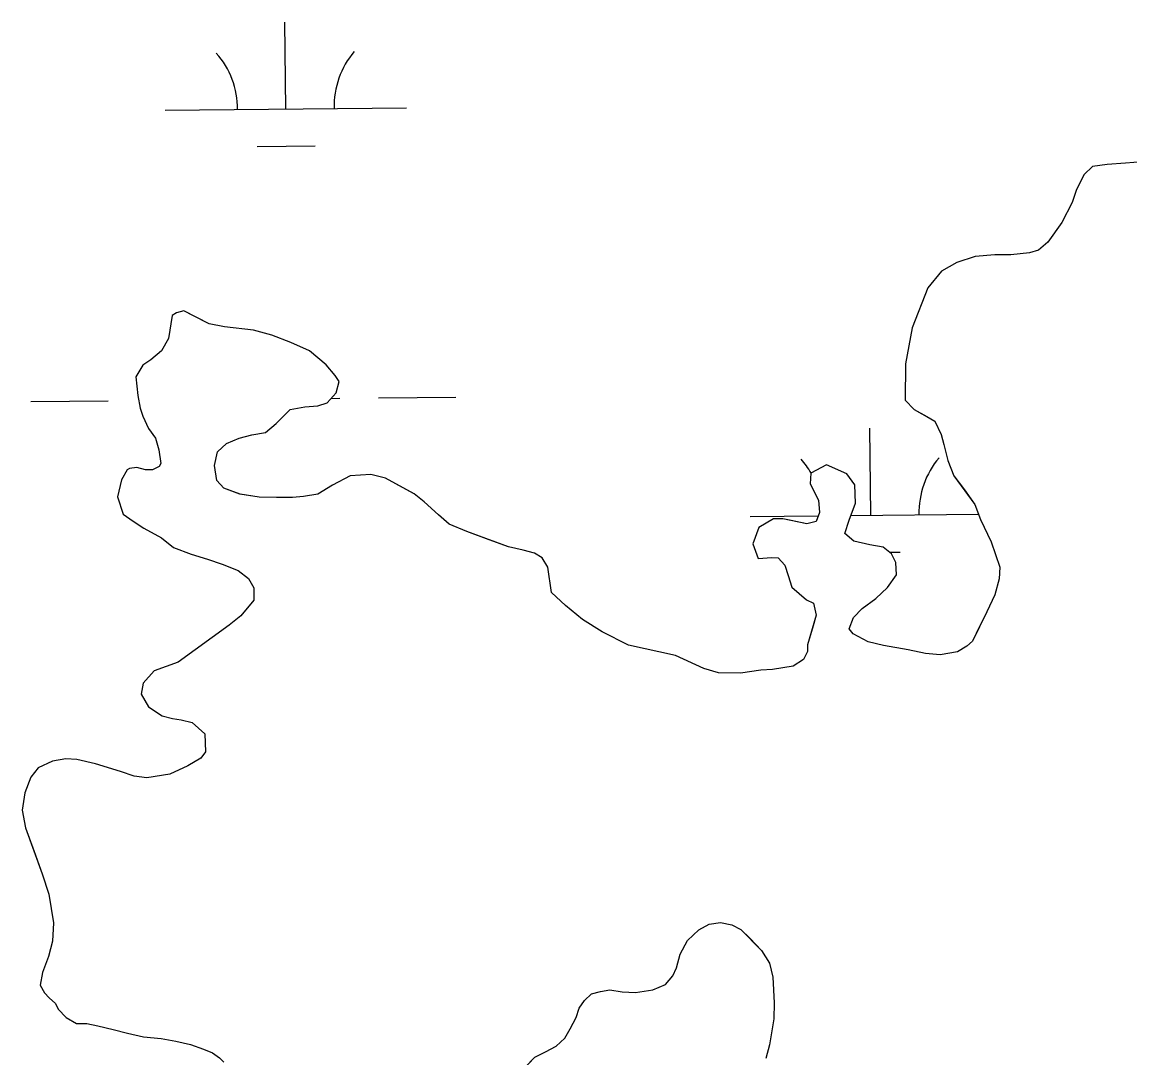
# Model space of a CAD drawing. Extents: x 3734862 to 3772949, y 391520 to 417239.
# Drawn here: x 3751363.7 to 3751822.5, y 414392.4 to 414821.5 of the extents above; entities that cross this region are included whole.
import ezdxf

# ---------------------------------------------------------------- set-up
doc = ezdxf.new("R2010")
doc.units = 0
doc.layers.add('V-TOPO-SHOR', color=7, linetype='Continuous')
doc.layers.add('V-WETL-SWMP', color=7, linetype='Continuous')

msp = doc.modelspace()

# ---------------------------------------------------------------- linework, layer by layer
at = {"layer": 'V-TOPO-SHOR'}
for points in [[(3751827.65, 414763.67), (3751820.65, 414763.05), (3751813.06, 414762.61), (3751807.03, 414761.79), (3751803.55, 414758.46), (3751800.48, 414752.21), (3751798.57, 414746.75), (3751794.34, 414738.55), (3751788.55, 414730.34), (3751784.68, 414727.01), (3751780.99, 414726.01), (3751773.21, 414725.18), (3751766.6, 414725.14), (3751758.43, 414724.5), (3751750.85, 414721.93), (3751744.45, 414718.38), (3751738.86, 414711.53)], [(3751738.86, 414711.53), (3751732.35, 414694.95), (3751729.52, 414679.95), (3751729.43, 414664.96), (3751733.15, 414661.09), (3751738.42, 414658.21), (3751741.74, 414656.29), (3751744.31, 414650.66), (3751745.5, 414646.58), (3751747.1, 414639.97), (3751749.67, 414633.57), (3751753.99, 414627.76), (3751758.31, 414621.75), (3751760.69, 414615.54), (3751765.03, 414606.23), (3751768.6, 414595.74), (3751768.43, 414590.88), (3751766.53, 414584.25), (3751763.27, 414577.22), (3751760.39, 414571.36), (3751757.31, 414565.12), (3751754.99, 414562.96), (3751751.11, 414560.6), (3751743.92, 414559.39), (3751737.89, 414559.93), (3751730.68, 414561.44), (3751720.54, 414563.32), (3751714.11, 414564.84), (3751707.87, 414568.11), (3751706.29, 414570.24), (3751708.01, 414574.92), (3751711.69, 414578.64), (3751717.31, 414582.76), (3751722.14, 414587.27), (3751725.81, 414592.55), (3751725.58, 414597.6), (3751723.8, 414601.29), (3751720.28, 414603.99), (3751714.83, 414604.93), (3751708.2, 414606.44), (3751704.48, 414609.73), (3751706.2, 414615.19), (3751708.88, 414622.21), (3751708.64, 414629.8), (3751705.3, 414634.45), (3751696.91, 414638.09), (3751690.31, 414634.74), (3751690.14, 414630.27), (3751693.5, 414623.48), (3751693.92, 414618.42), (3751692.58, 414614.71), (3751688.69, 414613.72), (3751682.27, 414615.04), (3751678.76, 414615.79), (3751674.86, 414615.77), (3751668.85, 414612.22), (3751666.37, 414605.4), (3751668.55, 414599.38), (3751674.19, 414599.8), (3751676.91, 414599.63), (3751679.66, 414596.53), (3751681.05, 414592.26), (3751682.44, 414587.4), (3751688.51, 414582.19), (3751691.44, 414580.84), (3751692.64, 414575.79), (3751691.11, 414570.53), (3751689.02, 414563.51), (3751689.04, 414560.78), (3751687.31, 414557.46), (3751683.04, 414554.71), (3751674.49, 414553.3), (3751669.62, 414553.07), (3751661.26, 414551.85), (3751652.12, 414551.98), (3751646.07, 414553.7), (3751634.36, 414559.07), (3751614.87, 414563.42), (3751603.94, 414568.99), (3751595.73, 414574), (3751588.69, 414579.79), (3751583.01, 414585.21), (3751581.39, 414595.7), (3751579.03, 414599.58), (3751575.9, 414601.51), (3751571.22, 414602.84), (3751565.18, 414604.16), (3751557.19, 414607.03), (3751547.82, 414610.47), (3751540.6, 414613.54), (3751536.1, 414617.4), (3751530.23, 414622.81), (3751526.12, 414626.1), (3751521.24, 414628.79), (3751514.21, 414632.63), (3751508.17, 414634.15), (3751499.61, 414633.51), (3751492.24, 414629.77), (3751486.23, 414626.03), (3751480.2, 414625.02), (3751475.73, 414624.6)], [(3751475.73, 414624.6), (3751469.11, 414624.56), (3751461.91, 414624.71), (3751453.93, 414626.02), (3751447.29, 414628.51), (3751444.35, 414631.6), (3751443.34, 414637.82), (3751444.67, 414643.47), (3751448.34, 414647), (3751453.58, 414649.18), (3751458.83, 414650.57), (3751464.46, 414651.58), (3751468.91, 414655.31), (3751474.72, 414660.99), (3751480.74, 414662.19), (3751486.19, 414662.62), (3751490.07, 414663.81), (3751493.74, 414667.92), (3751495.07, 414672.6), (3751493.31, 414675.12), (3751489.58, 414679.57), (3751482.73, 414685.36), (3751474.93, 414688.82), (3751467.12, 414691.88), (3751459.52, 414693.97), (3751447.45, 414695.26), (3751441.21, 414696.58), (3751434.38, 414700.04), (3751430.67, 414701.96), (3751427.56, 414701.16), (3751425.81, 414699.98), (3751425.25, 414696.48), (3751424.32, 414690.44), (3751421.43, 414685.36), (3751416.98, 414681.63), (3751413.69, 414679.47), (3751410.8, 414674.59), (3751411.63, 414666.81), (3751412.63, 414661.56), (3751413.63, 414658.26), (3751416, 414653.22), (3751418.94, 414649.15), (3751420.34, 414644.29), (3751421.15, 414638.65), (3751420.38, 414637.48), (3751417.66, 414636.1), (3751414.75, 414636.08), (3751411.23, 414637.03), (3751408.12, 414636.62), (3751407.16, 414636.03), (3751404.85, 414631.93), (3751403.14, 414624.91), (3751405.52, 414617.73), (3751409.63, 414614.84), (3751414.12, 414611.95), (3751421.35, 414607.91), (3751426.43, 414603.85), (3751433.65, 414601.18), (3751440.48, 414599.08), (3751446.52, 414596.98), (3751453.16, 414594.29), (3751457.46, 414591.01), (3751459.62, 414587.14), (3751459.66, 414582.08), (3751454.25, 414575.62), (3751449.41, 414571.7), (3751428.29, 414556.38), (3751418.39, 414552.81), (3751413.75, 414547.73), (3751413.01, 414543.05), (3751415.96, 414537.81), (3751421.63, 414534.15), (3751425.92, 414533.01), (3751429.62, 414532.45), (3751434.1, 414531.31), (3751439.38, 414526.68), (3751439.63, 414519.29), (3751437.7, 414516.55), (3751432.27, 414513.4), (3751424.9, 414510.04), (3751415.37, 414508.43), (3751410.11, 414509.17), (3751404.46, 414511.08), (3751394.12, 414514.32), (3751386.33, 414516.02), (3751381.85, 414516.39), (3751376.21, 414515.37), (3751370.39, 414512.61), (3751367.3, 414508.7), (3751364.81, 414502.26), (3751363.69, 414495.05), (3751365.1, 414487.67), (3751368.67, 414477.96), (3751372.04, 414468.64), (3751374.81, 414460.29), (3751376.64, 414448.43), (3751376.3, 414440.84), (3751374.59, 414434.41), (3751372.1, 414427.78), (3751371.17, 414422.52), (3751372.94, 414419.41)], [(3751571.96, 414388.42), (3751576.01, 414392.73), (3751580.48, 414394.9), (3751584.94, 414397.27), (3751588.42, 414400.6), (3751590.73, 414404.5), (3751593.23, 414409.19), (3751594.38, 414413.09), (3751596.69, 414416.22), (3751599.59, 414418.97), (3751603.28, 414419.96), (3751607.17, 414420.57), (3751612.24, 414419.83), (3751617.69, 414419.47), (3751624.89, 414420.69), (3751630.13, 414422.86), (3751633.22, 414426.38), (3751634.75, 414429.7), (3751636.27, 414435.36), (3751639.35, 414441.02), (3751644, 414445.53), (3751648.26, 414447.89), (3751652.93, 414448.51), (3751657.61, 414447.56), (3751661.32, 414445.64), (3751665.04, 414441.96), (3751669.94, 414436.94), (3751673.28, 414431.7), (3751674.68, 414425.87), (3751675.14, 414415.17), (3751674.99, 414408.55), (3751673.31, 414397.83), (3751671.79, 414392.18)], [(3751372.94, 414419.41), (3751374.9, 414417.29), (3751377.44, 414414.97), (3751378.62, 414412.64), (3751381.95, 414409.16), (3751386.25, 414406.66), (3751390.53, 414406.68), (3751395.01, 414405.74), (3751401.45, 414404.22), (3751407.3, 414402.7), (3751413.92, 414401.19), (3751421.32, 414400.46), (3751427.36, 414399.33), (3751433.4, 414398.01), (3751438.86, 414396.1), (3751442.57, 414394.56), (3751445.5, 414392.44), (3751447.27, 414390.7)]]:
    msp.add_lwpolyline(points, dxfattribs=at)
at = {"layer": 'V-WETL-SWMP'}
for p, q in [((3751472.91, 414785.54), (3751472.53, 414821.54)), ((3751422.91, 414785.01), (3751522.91, 414786.07)), ((3751461.08, 414769.98), (3751485.07, 414770.23)), ((3751827.65, 414763.67), (3751820.65, 414763.05)), ((3751807.03, 414761.79), (3751803.55, 414758.46)), ((3751813.06, 414762.61), (3751807.03, 414761.79)), ((3751820.65, 414763.05), (3751813.06, 414762.61)), ((3751803.55, 414758.46), (3751800.48, 414752.21)), ((3751800.48, 414752.21), (3751798.57, 414746.75)), ((3751798.57, 414746.75), (3751794.34, 414738.55)), ((3751794.34, 414738.55), (3751788.55, 414730.34)), ((3751784.68, 414727.01), (3751780.99, 414726.01)), ((3751788.55, 414730.34), (3751784.68, 414727.01)), ((3751750.85, 414721.92), (3751744.46, 414718.38)), ((3751758.43, 414724.5), (3751750.85, 414721.92)), ((3751766.6, 414725.14), (3751758.43, 414724.5)), ((3751773.21, 414725.18), (3751766.6, 414725.14)), ((3751780.99, 414726.01), (3751773.21, 414725.18)), ((3751744.46, 414718.38), (3751738.86, 414711.53)), ((3751738.86, 414711.53), (3751732.35, 414694.95)), ((3751425.81, 414699.98), (3751424.32, 414690.44)), ((3751427.56, 414701.16), (3751425.81, 414699.98)), ((3751430.67, 414701.96), (3751427.56, 414701.16)), ((3751441.21, 414696.58), (3751430.67, 414701.96)), ((3751447.45, 414695.26), (3751441.21, 414696.58)), ((3751459.52, 414693.97), (3751447.45, 414695.26)), ((3751732.35, 414694.95), (3751729.52, 414679.95)), ((3751424.32, 414690.44), (3751421.43, 414685.36)), ((3751467.12, 414691.88), (3751459.52, 414693.97)), ((3751474.93, 414688.82), (3751467.12, 414691.88)), ((3751421.43, 414685.36), (3751416.98, 414681.63)), ((3751482.73, 414685.36), (3751474.93, 414688.82)), ((3751489.58, 414679.57), (3751482.73, 414685.36)), ((3751416.98, 414681.63), (3751413.69, 414679.47)), ((3751413.69, 414679.47), (3751410.8, 414674.59)), ((3751493.31, 414675.12), (3751489.58, 414679.57)), ((3751729.52, 414679.95), (3751729.43, 414664.96)), ((3751410.8, 414674.59), (3751411.63, 414666.81)), ((3751495.07, 414672.6), (3751493.31, 414675.12)), ((3751493.74, 414667.92), (3751495.07, 414672.6)), ((3751490.07, 414663.81), (3751493.74, 414667.92)), ((3751367.34, 414664.35), (3751399.34, 414664.68)), ((3751411.63, 414666.81), (3751412.63, 414661.56)), ((3751480.74, 414662.19), (3751486.19, 414662.62)), ((3751486.19, 414662.62), (3751490.07, 414663.81)), ((3751491.72, 414665.66), (3751495.34, 414665.7)), ((3751511.33, 414665.87), (3751543.33, 414666.2)), ((3751729.43, 414664.96), (3751733.15, 414661.09)), ((3751412.63, 414661.56), (3751413.63, 414658.26)), ((3751413.63, 414658.26), (3751416, 414653.21)), ((3751468.91, 414655.31), (3751474.72, 414660.99)), ((3751474.72, 414660.99), (3751480.74, 414662.19)), ((3751733.15, 414661.09), (3751741.74, 414656.28)), ((3751416, 414653.21), (3751418.94, 414649.15)), ((3751464.46, 414651.58), (3751468.91, 414655.31)), ((3751715.17, 414617.27), (3751714.79, 414653.27)), ((3751741.74, 414656.28), (3751744.31, 414650.66)), ((3751418.94, 414649.15), (3751420.34, 414644.29)), ((3751448.34, 414647), (3751453.58, 414649.18)), ((3751453.58, 414649.18), (3751458.83, 414650.57)), ((3751458.83, 414650.57), (3751464.46, 414651.58)), ((3751744.31, 414650.66), (3751745.5, 414646.58)), ((3751420.34, 414644.29), (3751421.15, 414638.65)), ((3751444.67, 414643.47), (3751448.34, 414647)), ((3751745.5, 414646.58), (3751747.1, 414639.97)), ((3751443.34, 414637.82), (3751444.67, 414643.47)), ((3751747.1, 414639.97), (3751749.67, 414633.57)), ((3751407.16, 414636.03), (3751404.85, 414631.93)), ((3751408.12, 414636.62), (3751407.16, 414636.03)), ((3751411.24, 414637.03), (3751408.12, 414636.62)), ((3751414.74, 414636.08), (3751411.24, 414637.03)), ((3751417.66, 414636.1), (3751414.74, 414636.08)), ((3751420.38, 414637.48), (3751417.66, 414636.1)), ((3751421.15, 414638.65), (3751420.38, 414637.48)), ((3751444.35, 414631.6), (3751443.34, 414637.82)), ((3751696.91, 414638.09), (3751690.31, 414634.74)), ((3751705.3, 414634.45), (3751696.91, 414638.09)), ((3751404.85, 414631.93), (3751403.14, 414624.91)), ((3751447.29, 414628.51), (3751444.35, 414631.6)), ((3751499.61, 414633.51), (3751492.24, 414629.77)), ((3751508.17, 414634.15), (3751499.61, 414633.51)), ((3751514.21, 414632.63), (3751508.17, 414634.15)), ((3751526.12, 414626.1), (3751514.21, 414632.63)), ((3751690.31, 414634.74), (3751690.14, 414630.26)), ((3751690.14, 414630.26), (3751693.5, 414623.48)), ((3751708.64, 414629.8), (3751705.3, 414634.45)), ((3751749.67, 414633.57), (3751758.31, 414621.75)), ((3751453.92, 414626.02), (3751447.29, 414628.51)), ((3751461.91, 414624.71), (3751453.92, 414626.02)), ((3751486.23, 414626.03), (3751480.2, 414625.02)), ((3751492.24, 414629.77), (3751486.23, 414626.03)), ((3751530.23, 414622.81), (3751526.12, 414626.1)), ((3751708.88, 414622.21), (3751708.64, 414629.8)), ((3751403.14, 414624.91), (3751405.52, 414617.73)), ((3751469.11, 414624.56), (3751461.91, 414624.71)), ((3751475.73, 414624.6), (3751469.11, 414624.56)), ((3751480.2, 414625.02), (3751475.73, 414624.6)), ((3751536.1, 414617.4), (3751530.23, 414622.81)), ((3751693.5, 414623.48), (3751693.92, 414618.42)), ((3751706.2, 414615.19), (3751708.88, 414622.21)), ((3751758.31, 414621.75), (3751760.69, 414615.54)), ((3751405.52, 414617.73), (3751409.63, 414614.84)), ((3751540.6, 414613.54), (3751536.1, 414617.4)), ((3751665.18, 414616.75), (3751693.42, 414617.04)), ((3751693.92, 414618.42), (3751692.58, 414614.71)), ((3751706.96, 414617.19), (3751759.84, 414617.75)), ((3751409.63, 414614.84), (3751414.12, 414611.95)), ((3751414.12, 414611.95), (3751421.35, 414607.91)), ((3751547.82, 414610.47), (3751540.6, 414613.54)), ((3751668.85, 414612.22), (3751666.37, 414605.4)), ((3751674.86, 414615.77), (3751668.85, 414612.22)), ((3751678.76, 414615.79), (3751674.86, 414615.77)), ((3751688.69, 414613.71), (3751678.76, 414615.79)), ((3751692.58, 414614.71), (3751688.69, 414613.71)), ((3751704.48, 414609.73), (3751706.2, 414615.19)), ((3751760.69, 414615.54), (3751765.03, 414606.23)), ((3751421.35, 414607.91), (3751426.43, 414603.85)), ((3751565.18, 414604.16), (3751547.82, 414610.47)), ((3751708.2, 414606.44), (3751704.48, 414609.73)), ((3751426.43, 414603.85), (3751433.65, 414601.17)), ((3751571.22, 414602.84), (3751565.18, 414604.16)), ((3751575.9, 414601.51), (3751571.22, 414602.84)), ((3751666.37, 414605.4), (3751668.55, 414599.38)), ((3751714.83, 414604.93), (3751708.2, 414606.44)), ((3751720.28, 414603.99), (3751714.83, 414604.93)), ((3751723.8, 414601.29), (3751720.28, 414603.99)), ((3751765.03, 414606.23), (3751768.6, 414595.74)), ((3751433.65, 414601.17), (3751440.48, 414599.08)), ((3751440.48, 414599.08), (3751446.52, 414596.98)), ((3751579.03, 414599.58), (3751575.9, 414601.51)), ((3751581.39, 414595.7), (3751579.03, 414599.58)), ((3751668.55, 414599.38), (3751674.19, 414599.8)), ((3751674.19, 414599.8), (3751676.91, 414599.63)), ((3751676.91, 414599.63), (3751679.66, 414596.53)), ((3751722.98, 414601.93), (3751727.34, 414601.97)), ((3751725.58, 414597.6), (3751723.8, 414601.29)), ((3751446.52, 414596.98), (3751453.16, 414594.29)), ((3751453.16, 414594.29), (3751457.46, 414591.01)), ((3751583.01, 414585.21), (3751581.39, 414595.7)), ((3751679.66, 414596.53), (3751681.05, 414592.26)), ((3751725.81, 414592.55), (3751725.58, 414597.6)), ((3751768.6, 414595.74), (3751768.43, 414590.88)), ((3751457.46, 414591.01), (3751459.62, 414587.14)), ((3751681.05, 414592.26), (3751682.44, 414587.4)), ((3751722.14, 414587.27), (3751725.81, 414592.55)), ((3751768.43, 414590.88), (3751766.53, 414584.25)), ((3751459.62, 414587.14), (3751459.66, 414582.08)), ((3751588.69, 414579.79), (3751583.01, 414585.21)), ((3751682.44, 414587.4), (3751688.51, 414582.19)), ((3751717.31, 414582.76), (3751722.14, 414587.27)), ((3751459.66, 414582.08), (3751454.25, 414575.62)), ((3751595.74, 414574), (3751588.69, 414579.79)), ((3751688.51, 414582.19), (3751691.44, 414580.84)), ((3751691.44, 414580.84), (3751692.64, 414575.79)), ((3751711.69, 414578.64), (3751717.31, 414582.76)), ((3751766.53, 414584.25), (3751763.27, 414577.22)), ((3751454.25, 414575.62), (3751449.41, 414571.7)), ((3751692.64, 414575.79), (3751689.02, 414563.51)), ((3751708.02, 414574.92), (3751711.69, 414578.64)), ((3751763.27, 414577.22), (3751757.31, 414565.12)), ((3751449.41, 414571.7), (3751428.3, 414556.38)), ((3751603.94, 414568.99), (3751595.74, 414574)), ((3751706.29, 414570.24), (3751708.02, 414574.92)), ((3751614.87, 414563.42), (3751603.94, 414568.99)), ((3751707.86, 414568.11), (3751706.29, 414570.24)), ((3751714.11, 414564.84), (3751707.86, 414568.11)), ((3751634.36, 414559.07), (3751614.87, 414563.42)), ((3751689.02, 414563.51), (3751689.04, 414560.78)), ((3751720.54, 414563.32), (3751714.11, 414564.84)), ((3751730.68, 414561.44), (3751720.54, 414563.32)), ((3751737.89, 414559.93), (3751730.68, 414561.44)), ((3751754.99, 414562.96), (3751751.11, 414560.6)), ((3751757.31, 414565.12), (3751754.99, 414562.96)), ((3751646.07, 414553.7), (3751634.36, 414559.07)), ((3751687.31, 414557.46), (3751683.04, 414554.71)), ((3751689.04, 414560.78), (3751687.31, 414557.46)), ((3751743.92, 414559.39), (3751737.89, 414559.93)), ((3751751.11, 414560.6), (3751743.92, 414559.39)), ((3751418.39, 414552.81), (3751413.76, 414547.73)), ((3751428.3, 414556.38), (3751418.39, 414552.81)), ((3751652.12, 414551.98), (3751646.07, 414553.7)), ((3751669.62, 414553.07), (3751661.26, 414551.85)), ((3751674.49, 414553.3), (3751669.62, 414553.07)), ((3751683.04, 414554.71), (3751674.49, 414553.3)), ((3751413.76, 414547.73), (3751413.01, 414543.05)), ((3751661.26, 414551.85), (3751652.12, 414551.98)), ((3751413.01, 414543.05), (3751415.96, 414537.81)), ((3751415.96, 414537.81), (3751421.63, 414534.15)), ((3751421.63, 414534.15), (3751425.92, 414533.01)), ((3751425.92, 414533.01), (3751429.62, 414532.45)), ((3751429.62, 414532.45), (3751434.1, 414531.31)), ((3751434.1, 414531.31), (3751439.38, 414526.68)), ((3751439.38, 414526.68), (3751439.63, 414519.29)), ((3751381.85, 414516.38), (3751376.21, 414515.37)), ((3751386.33, 414516.02), (3751381.85, 414516.38)), ((3751394.12, 414514.32), (3751386.33, 414516.02)), ((3751437.7, 414516.55), (3751432.27, 414513.4)), ((3751439.63, 414519.29), (3751437.7, 414516.55)), ((3751370.39, 414512.61), (3751367.3, 414508.7)), ((3751376.21, 414515.37), (3751370.39, 414512.61)), ((3751404.46, 414511.08), (3751394.12, 414514.32)), ((3751410.11, 414509.17), (3751404.46, 414511.08)), ((3751432.27, 414513.4), (3751424.9, 414510.04)), ((3751367.3, 414508.7), (3751364.81, 414502.26)), ((3751415.37, 414508.43), (3751410.11, 414509.17)), ((3751424.9, 414510.04), (3751415.37, 414508.43)), ((3751364.81, 414502.26), (3751363.69, 414495.05)), ((3751363.69, 414495.05), (3751365.1, 414487.67)), ((3751365.1, 414487.67), (3751372.04, 414468.64)), ((3751372.04, 414468.64), (3751374.81, 414460.29)), ((3751374.81, 414460.29), (3751376.64, 414448.43)), ((3751376.64, 414448.43), (3751376.3, 414440.84)), ((3751376.3, 414440.84), (3751374.59, 414434.41)), ((3751374.59, 414434.41), (3751372.1, 414427.78)), ((3751372.1, 414427.78), (3751371.17, 414422.52)), ((3751371.17, 414422.52), (3751372.94, 414419.41)), ((3751372.94, 414419.41), (3751374.9, 414417.29)), ((3751374.9, 414417.29), (3751377.44, 414414.97)), ((3751377.44, 414414.97), (3751378.62, 414412.64)), ((3751378.62, 414412.64), (3751381.96, 414409.16)), ((3751381.96, 414409.16), (3751386.25, 414406.66)), ((3751386.25, 414406.66), (3751390.53, 414406.68)), ((3751390.53, 414406.68), (3751395.02, 414405.74)), ((3751395.02, 414405.74), (3751401.45, 414404.22)), ((3751401.45, 414404.22), (3751407.3, 414402.7)), ((3751407.3, 414402.7), (3751413.92, 414401.19)), ((3751413.92, 414401.19), (3751421.32, 414400.46)), ((3751421.32, 414400.46), (3751427.36, 414399.33)), ((3751427.36, 414399.33), (3751433.4, 414398.01)), ((3751433.4, 414398.01), (3751438.86, 414396.1)), ((3751438.86, 414396.1), (3751442.57, 414394.56)), ((3751442.57, 414394.56), (3751445.5, 414392.44))]:
    msp.add_line(p, q, dxfattribs=at)
msp.add_lwpolyline([(3751564.99, 414381.17), (3751576.01, 414392.73), (3751580.48, 414394.9), (3751584.94, 414397.26), (3751588.42, 414400.6), (3751590.73, 414404.5), (3751593.23, 414409.19), (3751594.38, 414413.09), (3751596.69, 414416.22), (3751599.59, 414418.97), (3751603.28, 414419.96), (3751607.17, 414420.57), (3751612.24, 414419.83), (3751617.69, 414419.47), (3751624.89, 414420.68), (3751630.13, 414422.86), (3751633.22, 414426.38), (3751634.75, 414429.7), (3751636.27, 414435.36), (3751639.35, 414441.02), (3751644, 414445.53), (3751648.26, 414447.89), (3751652.93, 414448.51), (3751657.61, 414447.56), (3751661.32, 414445.64), (3751669.94, 414436.94), (3751673.28, 414431.7), (3751674.68, 414425.87), (3751675.14, 414415.17), (3751674.99, 414408.55), (3751673.31, 414397.83), (3751671.78, 414392.18)], dxfattribs=at)
for centre, start, end in [((3751528.15, 414786.6), 139.8334, 181.377), ((3751417.67, 414785.43), 359.8334, 41.377), ((3751659.93, 414617.17), 30.038, 41.377), ((3751770.41, 414618.33), 139.8334, 181.377)]:
    msp.add_arc(centre, 35.25, start, end, dxfattribs=at)

doc.saveas('drawing.dxf')
